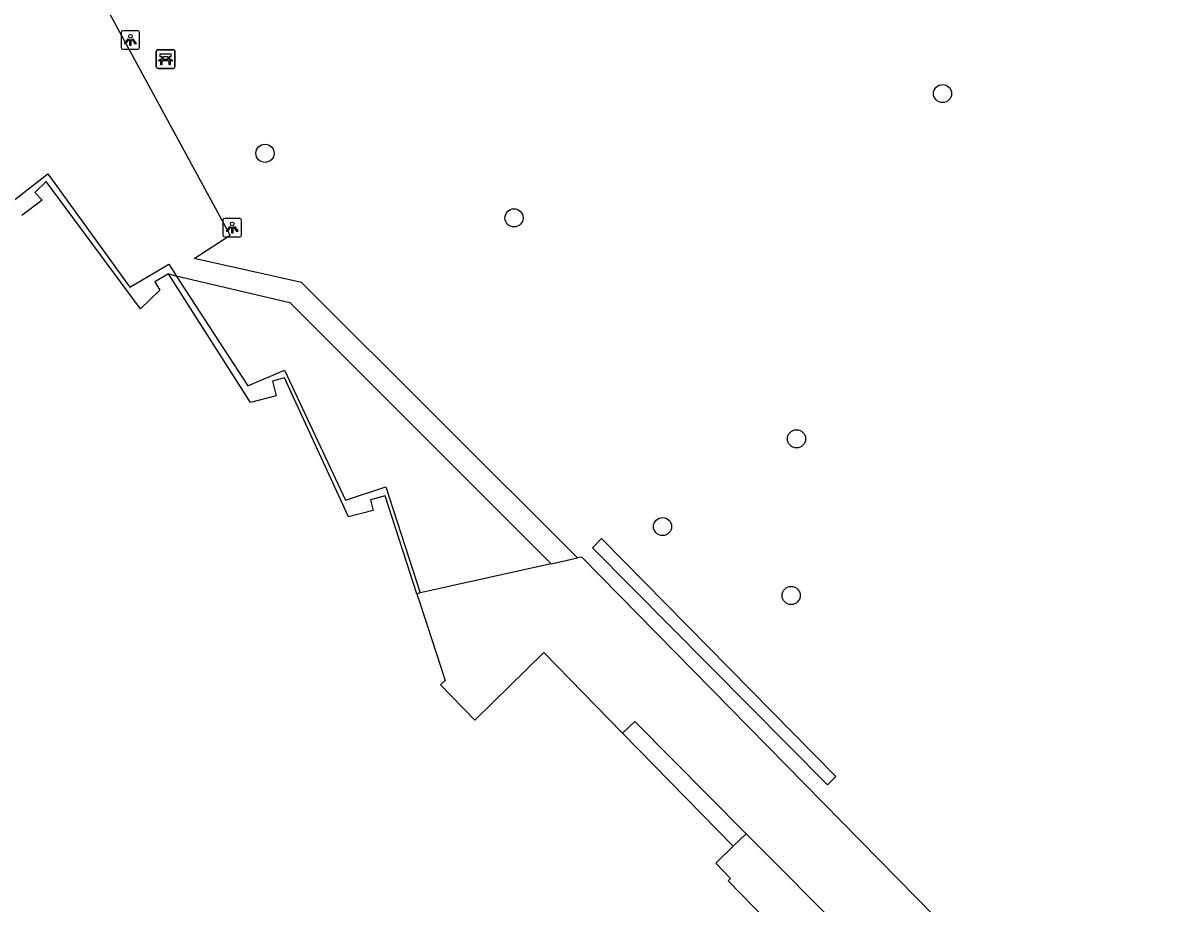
# Model space of a CAD drawing. Extents: x 161402 to 161933, y 381650 to 382313.
# Drawn here: x 161787.9 to 161850, y 382204.8 to 382252.3 of the extents above; entities that cross this region are included whole.
import ezdxf

# ---------------------------------------------------------------- set-up
doc = ezdxf.new("R2010")
doc.units = 0
for name, color, linetype in [('IMGEO_Bank', 7, 'Continuous'), ('IMGEO_Boom', 7, 'Continuous'), ('IMGEO_Groenvoorziening', 7, 'Continuous'), ('IMGEO_Haag', 7, 'Continuous'), ('IMGEO_Lichtpunt', 7, 'Continuous'), ('IMGEO_Pand', 7, 'Continuous'), ('IMGEO_Voetpad_open', 7, 'Continuous')]:
    doc.layers.add(name, color=color, linetype=linetype)

msp = doc.modelspace()

# ---------------------------------------------------------------- linework, layer by layer
at = {"layer": 'IMGEO_Bank'}
for p, q in [((161795.031, 382249.96), (161795.031, 382250.801)), ((161795.031, 382250.801), (161795.031, 382249.96)), ((161795.106, 382250.885), (161795.947, 382250.885)), ((161795.947, 382250.885), (161795.106, 382250.885)), ((161796.031, 382250.81), (161796.031, 382249.969)), ((161796.031, 382249.969), (161796.031, 382250.81)), ((161795.728, 382250.283), (161795.335, 382250.283)), ((161795.34, 382250.391), (161795.34, 382250.497)), ((161795.384, 382250.497), (161795.384, 382250.391)), ((161795.672, 382250.503), (161795.39, 382250.503)), ((161795.39, 382250.385), (161795.672, 382250.385)), ((161795.678, 382250.391), (161795.678, 382250.497)), ((161795.722, 382250.497), (161795.722, 382250.391)), ((161795.956, 382249.885), (161795.115, 382249.885)), ((161795.115, 382249.885), (161795.956, 382249.885))]:
    msp.add_line(p, q, dxfattribs=at)
for points in [[(161795.278, 382250.283), (161795.136, 382250.283), (161795.248, 382250.385), (161795.334, 382250.385)], [(161795.334, 382250.503), (161795.248, 382250.503), (161795.248, 382250.664), (161795.811, 382250.664), (161795.811, 382250.503), (161795.728, 382250.503)], [(161795.328, 382250.276), (161795.328, 382250.069), (161795.285, 382250.069), (161795.285, 382250.276)], [(161795.728, 382250.385), (161795.811, 382250.385), (161795.923, 382250.283), (161795.784, 382250.283)], [(161795.778, 382250.276), (161795.778, 382250.069), (161795.734, 382250.069), (161795.734, 382250.276)]]:
    msp.add_lwpolyline(points, dxfattribs=at)
for centre, radius, start, end in [((161795.109, 382250.807), 0.0779, 92.4484, 184.28452), ((161795.109, 382250.807), 0.0779, 92.4484, 184.28452), ((161795.953, 382250.807), 0.0779, 2.4484, 94.28452), ((161795.953, 382250.807), 0.0779, 2.4484, 94.28452), ((161795.278, 382250.276), 0.00671, 2.89567, 87.10433), ((161795.335, 382250.276), 0.00671, 92.89567, 177.10433), ((161795.333, 382250.496), 0.00671, 2.89567, 87.10433), ((161795.333, 382250.392), 0.00671, 272.89567, 357.10433), ((161795.39, 382250.496), 0.00671, 92.89567, 177.10433), ((161795.39, 382250.392), 0.00671, 182.89567, 267.10433), ((161795.672, 382250.496), 0.00671, 2.89567, 87.10433), ((161795.672, 382250.392), 0.00671, 272.89567, 357.10433), ((161795.729, 382250.496), 0.00671, 92.89567, 177.10433), ((161795.729, 382250.392), 0.00671, 182.89567, 267.10433), ((161795.727, 382250.276), 0.00671, 2.89567, 87.10433), ((161795.784, 382250.276), 0.00671, 92.89567, 177.10433), ((161795.109, 382249.963), 0.0779, 182.4484, 274.28452), ((161795.109, 382249.963), 0.0779, 182.4484, 274.28452), ((161795.953, 382249.963), 0.0779, 272.4484, 4.28452), ((161795.953, 382249.963), 0.0779, 272.4484, 4.28452)]:
    msp.add_arc(centre, radius, start, end, dxfattribs=at)
at = {"layer": 'IMGEO_Boom'}
for centre in [(161837.399, 382248.527), (161800.891, 382245.309), (161814.309, 382241.826), (161829.531, 382229.918), (161822.311, 382225.188), (161829.241, 382221.473)]:
    msp.add_circle(centre, 0.489, dxfattribs=at)
at = {"layer": 'IMGEO_Groenvoorziening'}
msp.add_lwpolyline([(161796.112, 382238.709), (161799.968, 382232.78), (161801.939, 382233.625), (161805.233, 382226.612), (161807.406, 382227.324), (161809.256, 382221.611)], dxfattribs=at)
at = {"layer": 'IMGEO_Haag'}
msp.add_lwpolyline([(161818.533, 382224.042), (161819.019, 382224.539), (161831.647, 382211.72), (161831.209, 382211.264), (161818.533, 382224.042)], dxfattribs=at)
at = {"layer": 'IMGEO_Lichtpunt'}
for p, q in [((161793.139, 382251.815), (161793.139, 382251.008)), ((161793.139, 382251.815), (161793.139, 382251.008)), ((161794.041, 382251.91), (161793.233, 382251.91)), ((161794.041, 382251.91), (161793.233, 382251.91)), ((161794.135, 382251.008), (161794.135, 382251.815)), ((161794.135, 382251.008), (161794.135, 382251.815)), ((161793.233, 382250.914), (161794.041, 382250.914)), ((161793.233, 382250.914), (161794.041, 382250.914)), ((161798.626, 382241.703), (161798.626, 382240.896)), ((161798.626, 382241.703), (161798.626, 382240.896)), ((161799.528, 382241.798), (161798.72, 382241.798)), ((161799.528, 382241.798), (161798.72, 382241.798)), ((161799.622, 382240.896), (161799.622, 382241.703)), ((161799.622, 382240.896), (161799.622, 382241.703)), ((161798.72, 382240.802), (161799.528, 382240.802)), ((161798.72, 382240.802), (161799.528, 382240.802))]:
    msp.add_line(p, q, dxfattribs=at)
for points in [[(161793.513, 382251.479), (161793.552, 382251.451), (161793.364, 382251.189), (161793.326, 382251.216), (161793.513, 382251.479)], [(161793.615, 382251.431), (161793.662, 382251.431), (161793.662, 382251.109), (161793.615, 382251.109), (161793.615, 382251.431)], [(161793.725, 382251.451), (161793.763, 382251.478), (161793.95, 382251.216), (161793.911, 382251.188), (161793.725, 382251.451)], [(161799, 382241.367), (161799.039, 382241.339), (161798.851, 382241.077), (161798.813, 382241.104), (161799, 382241.367)], [(161799.102, 382241.319), (161799.149, 382241.319), (161799.149, 382240.997), (161799.102, 382240.997), (161799.102, 382241.319)], [(161799.212, 382241.339), (161799.25, 382241.366), (161799.437, 382241.104), (161799.398, 382241.076), (161799.212, 382241.339)]]:
    msp.add_lwpolyline(points, dxfattribs=at)
for centre in [(161793.638, 382251.613), (161799.125, 382241.501)]:
    msp.add_circle(centre, 0.0994, dxfattribs=at)
for centre, start, end in [((161793.233, 382251.815), 90, 180), ((161793.233, 382251.815), 90, 180), ((161794.041, 382251.815), 0, 90), ((161794.041, 382251.815), 0, 90), ((161793.233, 382251.008), 180, 270), ((161793.233, 382251.008), 180, 270), ((161794.041, 382251.008), 270, 0), ((161794.041, 382251.008), 270, 360), ((161798.72, 382241.703), 90, 180), ((161798.72, 382241.703), 90, 180), ((161799.528, 382241.703), 0, 90), ((161799.528, 382241.703), 0, 90), ((161798.72, 382240.896), 180, 270), ((161798.72, 382240.896), 180, 270), ((161799.528, 382240.896), 270, 0), ((161799.528, 382240.896), 270, 360)]:
    msp.add_arc(centre, 0.0946, start, end, dxfattribs=at)
at = {"layer": 'IMGEO_Pand'}
for points in [[(161795.694, 382238.808), (161794.961, 382238.384), (161795.219, 382237.93), (161794.18, 382236.915), (161789.097, 382243.778), (161788.496, 382243.19), (161788.889, 382242.788), (161787.788, 382241.947)], [(161809.072, 382221.57), (161807.359, 382226.839), (161806.57, 382226.637), (161806.721, 382226.047), (161805.39, 382225.707), (161801.937, 382233.196), (161801.286, 382233.029), (161801.489, 382232.232), (161800.112, 382231.88), (161795.694, 382238.808)], [(161809.072, 382221.57), (161809.626, 382219.865), (161810.59, 382216.9), (161810.343, 382216.658), (161812.195, 382214.761), (161815.918, 382218.397), (161820.161, 382214.053)], [(161826.115, 382207.956), (161820.161, 382214.053)], [(161832.418, 382203.003), (161830.592, 382201.221), (161825.841, 382206.085), (161825.982, 382206.222), (161825.18, 382207.043), (161826.115, 382207.956)]]:
    msp.add_lwpolyline(points, dxfattribs=at)
at = {"layer": 'IMGEO_Voetpad_open'}
for points in [[(161817.725, 382223.501), (161802.852, 382238.349), (161797.071, 382239.638), (161799.019, 382240.896), (161791.525, 382254.7)], [(161787.078, 382242.574), (161789.189, 382244.207), (161793.608, 382238.098), (161795.702, 382239.34), (161795.946, 382238.964), (161796.112, 382238.709)], [(161795.694, 382238.808), (161796.112, 382238.709)], [(161796.112, 382238.709), (161802.237, 382237.257), (161816.307, 382223.185)], [(161816.307, 382223.185), (161817.725, 382223.501)], [(161849.976, 382190.947), (161817.957, 382223.534), (161817.725, 382223.501)], [(161816.307, 382223.185), (161809.256, 382221.611)], [(161809.256, 382221.611), (161809.072, 382221.57)], [(161820.161, 382214.053), (161820.814, 382214.69), (161826.825, 382208.625)], [(161826.115, 382207.956), (161826.825, 382208.625)], [(161826.825, 382208.625), (161832.418, 382203.003)]]:
    msp.add_lwpolyline(points, dxfattribs=at)

doc.saveas('drawing.dxf')
